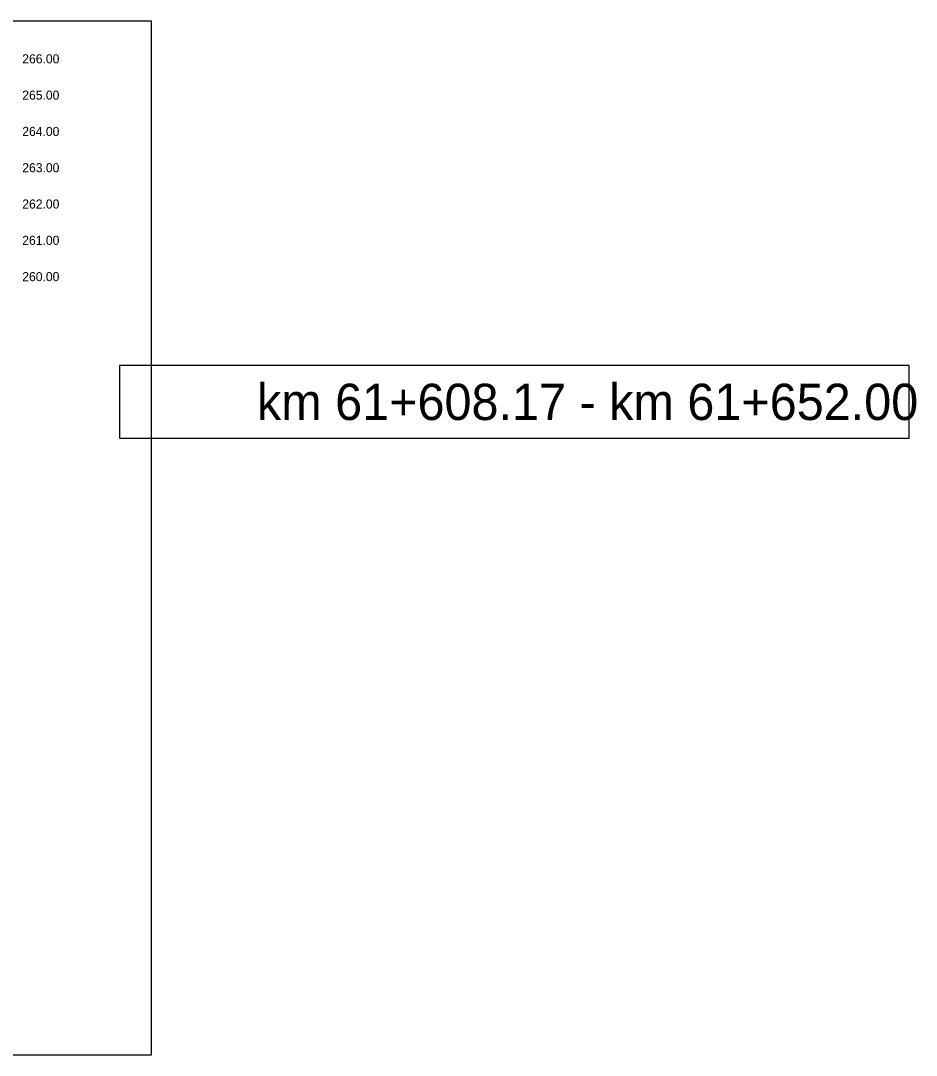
# Model space of a CAD drawing. Extents: x 6516023 to 6560129, y 5513077 to 5529206.
# Drawn here: x 6519058.42 to 6519083.09, y 5514451.16 to 5514479.66 of the extents above; entities that cross this region are included whole.
import ezdxf

# ---------------------------------------------------------------- set-up
doc = ezdxf.new("R2010")
doc.units = 0
for name, color, linetype in [('TOR_PRZEK_P-pomoc', 7, 'Continuous'), ('TOR_PRZEK_P-uklad odniesienia', 7, 'Continuous'), ('TOR_RAMKI-ramka+tabelka 1', 7, 'Continuous')]:
    doc.layers.add(name, color=color, linetype=linetype)

msp = doc.modelspace()

# ---------------------------------------------------------------- linework, layer by layer
at = {"layer": 'TOR_PRZEK_P-pomoc'}
msp.add_lwpolyline([(6519082.888, 5514470.156), (6519061.138, 5514470.156), (6519061.138, 5514468.156), (6519082.888, 5514468.156)], close=True, dxfattribs=at)
at = {"layer": 'TOR_RAMKI-ramka+tabelka 1'}
msp.add_lwpolyline([(6518814.513, 5514479.656), (6519062.013, 5514479.656), (6519062.013, 5514451.156), (6518814.513, 5514451.156)], close=True, dxfattribs=at)

# ---------------------------------------------------------------- texts
at = {"layer": 'TOR_PRZEK_P-pomoc'}
msp.add_text('km 61+608.17 - km 61+652.00', height=1, dxfattribs=at).set_placement((6519064.927, 5514468.656))
at = {"layer": 'TOR_PRZEK_P-uklad odniesienia'}
for s, p in [('266.00', (6519058.463, 5514478.481)), ('265.00', (6519058.463, 5514477.481)), ('264.00', (6519058.463, 5514476.481)), ('263.00', (6519058.463, 5514475.481)), ('262.00', (6519058.463, 5514474.481)), ('261.00', (6519058.463, 5514473.481)), ('260.00', (6519058.463, 5514472.481))]:
    msp.add_text(s, height=0.25, dxfattribs=at).set_placement(p)

doc.saveas('drawing.dxf')
